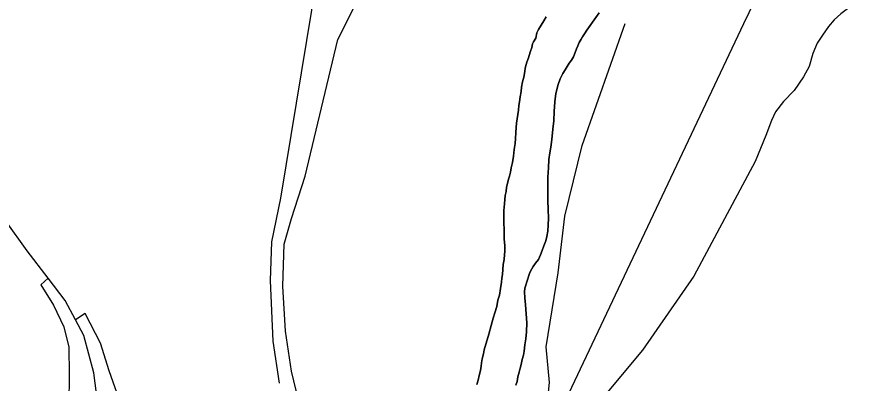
# Model space of a CAD drawing. Extents: x 2010165 to 2382125, y 1060529 to 1407316.
# Drawn here: x 2190036 to 2194057, y 1260067 to 1261818 of the extents above; entities that cross this region are included whole.
import ezdxf

# ---------------------------------------------------------------- set-up
doc = ezdxf.new("R2010")
doc.units = 0
for name, color, linetype in [('GM_X_Interchange_Ramps', 7, 'Continuous'), ('GM_X_Major_River', 7, 'Continuous'), ('GM_X_Rail_Line', 7, 'Continuous'), ('GM_X_State_Route', 7, 'Continuous')]:
    doc.layers.add(name, color=color, linetype=linetype)

msp = doc.modelspace()

# ---------------------------------------------------------------- linework, layer by layer
at = {"layer": 'GM_X_Interchange_Ramps'}
for points in [[(2190185.8, 1260568.2), (2190150.4, 1260536.5), (2190211.9, 1260439.3), (2190260.4, 1260335.9), (2190284.5, 1260238.3), (2190285.7, 1260107.8), (2190283.2, 1259821.1), (2190294.6, 1259755.3), (2190313.6, 1259702), (2190351.6, 1259648.8), (2190410.6, 1259591.2), (2190454.2, 1259548.7), (2190505, 1259524.1), (2191002.3, 1259283), (2191070.1, 1259246.6), (2191144.8, 1259194.6), (2191205.6, 1259137), (2191252.5, 1259071.7), (2191279.9, 1259022.2), (2191305.9, 1258970.5)], [(2191305.9, 1258970.5), (2191308.4, 1259030.3), (2191278.8, 1259086.2), (2191227.4, 1259163.9), (2191163.2, 1259226.1), (2191077.8, 1259283.4), (2190834.2, 1259398.3), (2190756.7, 1259453), (2190699.6, 1259517.8), (2190655.1, 1259596.5), (2190542.4, 1259940.1), (2190477.6, 1260125.6), (2190435.7, 1260257.7), (2190363.3, 1260399.9), (2190316.2, 1260369.9)]]:
    msp.add_lwpolyline(points, dxfattribs=at)
at = {"layer": 'GM_X_Major_River'}
for points in [[(2192421, 1260057.2), (2192426.7, 1260075.3), (2192430.4, 1260097.4), (2192436.2, 1260119.6), (2192441.9, 1260137.7), (2192445.7, 1260155.8), (2192451.4, 1260180), (2192457.1, 1260200.1), (2192460.8, 1260220.2), (2192464.4, 1260250.3), (2192468.1, 1260278.5), (2192471.6, 1260312.6), (2192473, 1260354.8), (2192470.4, 1260398.9), (2192467.8, 1260441), (2192463.4, 1260475.1), (2192463, 1260503.1), (2192464.7, 1260521.2), (2192478.1, 1260565.5), (2192483.9, 1260581.7), (2192487.8, 1260595.8), (2192497.5, 1260613.9), (2192503.4, 1260624), (2192515.2, 1260640.2), (2192529, 1260658.4), (2192538.7, 1260680.6), (2192546.4, 1260700.8), (2192554.2, 1260723), (2192563.9, 1260747.2), (2192569.6, 1260767.3), (2192573.2, 1260793.4), (2192574.9, 1260821.5), (2192576.4, 1260855.7), (2192575.8, 1260897.8), (2192573.2, 1260939.9), (2192574.6, 1260988.1), (2192573.7, 1261052.3), (2192577.1, 1261096.4), (2192578.6, 1261136.6), (2192584.1, 1261168.8), (2192587.8, 1261194.9), (2192591.5, 1261219), (2192595.1, 1261247.2), (2192598.6, 1261281.3), (2192602.1, 1261321.5), (2192603.5, 1261365.6), (2192606.9, 1261411.8), (2192612.3, 1261452), (2192623.8, 1261494.3), (2192633.4, 1261522.5), (2192645.1, 1261546.7), (2192656.9, 1261564.9), (2192666.7, 1261581.1), (2192676.5, 1261597.3), (2192686.3, 1261611.4), (2192696.1, 1261627.6), (2192703.8, 1261647.8), (2192711.6, 1261665.9), (2192717.4, 1261680), (2192723.2, 1261696.2), (2192733, 1261712.3), (2192738.9, 1261722.4), (2192748.7, 1261736.6), (2192760.5, 1261754.8), (2192803.8, 1261815.5), (2192819.5, 1261837.8)], [(2192819.5, 1261837.8), (2192803.8, 1261815.5), (2192760.5, 1261754.8), (2192748.7, 1261736.6), (2192738.9, 1261722.4), (2192733, 1261712.3), (2192723.2, 1261696.2), (2192717.4, 1261680), (2192711.6, 1261665.9), (2192703.8, 1261647.8), (2192696.1, 1261627.6), (2192686.3, 1261611.4), (2192676.5, 1261597.3), (2192666.7, 1261581.1), (2192656.9, 1261564.9), (2192645.1, 1261546.7), (2192633.4, 1261522.5), (2192623.8, 1261494.3), (2192612.3, 1261452), (2192606.9, 1261411.8), (2192603.5, 1261365.6), (2192602.1, 1261321.5), (2192598.6, 1261281.3), (2192595.1, 1261247.2), (2192591.5, 1261219), (2192587.8, 1261194.9), (2192584.1, 1261168.8), (2192578.6, 1261136.6), (2192577.1, 1261096.4), (2192573.7, 1261052.3), (2192574.6, 1260988.1), (2192573.2, 1260939.9), (2192575.8, 1260897.8), (2192576.4, 1260855.7), (2192574.9, 1260821.5), (2192573.2, 1260793.4), (2192569.6, 1260767.3), (2192563.9, 1260747.2), (2192554.2, 1260723), (2192546.4, 1260700.8), (2192538.7, 1260680.6), (2192529, 1260658.4), (2192515.2, 1260640.2), (2192503.4, 1260624), (2192497.5, 1260613.9), (2192487.8, 1260595.8), (2192483.9, 1260581.7), (2192478.1, 1260565.5), (2192464.7, 1260521.2), (2192463, 1260503.1), (2192463.4, 1260475.1), (2192467.8, 1260441), (2192470.4, 1260398.9), (2192473, 1260354.8), (2192471.6, 1260312.6), (2192468.1, 1260278.5), (2192464.4, 1260250.3), (2192460.8, 1260220.2), (2192457.1, 1260200.1), (2192451.4, 1260180), (2192445.7, 1260155.8), (2192441.9, 1260137.7), (2192436.2, 1260119.6), (2192430.4, 1260097.4), (2192426.7, 1260075.3), (2192421, 1260057.2)], [(2192565.2, 1261818.7), (2192555.4, 1261798.5), (2192541.7, 1261778.2), (2192529.9, 1261758), (2192522.1, 1261741.9), (2192516.5, 1261715.7), (2192504.7, 1261699.6), (2192500.8, 1261689.5), (2192497, 1261671.4), (2192489.3, 1261649.2), (2192481.7, 1261623), (2192474, 1261600.9), (2192470.1, 1261590.8), (2192466.3, 1261572.7), (2192464.5, 1261556.6), (2192458.9, 1261530.4), (2192453.2, 1261508.3), (2192447.5, 1261482.1), (2192445.8, 1261462.1), (2192442.1, 1261435.9), (2192438.5, 1261411.8), (2192434.7, 1261393.7), (2192433, 1261371.6), (2192423.8, 1261309.3), (2192422.1, 1261289.2), (2192420.4, 1261265.1), (2192418.8, 1261237), (2192417.1, 1261212.9), (2192413.5, 1261184.8), (2192409.9, 1261152.6), (2192404.3, 1261122.5), (2192398.7, 1261096.3), (2192395, 1261076.2), (2192391.2, 1261056.1), (2192385.4, 1261042), (2192379.7, 1261015.8), (2192375.9, 1261003.7), (2192374.2, 1260983.6), (2192370.4, 1260963.5), (2192368.7, 1260943.4), (2192366.9, 1260925.4), (2192365.2, 1260907.3), (2192363.4, 1260893.2), (2192363.6, 1260877.2), (2192363.8, 1260863.1), (2192363.9, 1260853.1), (2192364.1, 1260841.1), (2192364.3, 1260829), (2192364.6, 1260807), (2192364.8, 1260788.9), (2192365, 1260776.9), (2192365.3, 1260756.8), (2192367.5, 1260738.8), (2192367.7, 1260724.7)], [(2192367.7, 1260724.7), (2192367.5, 1260738.8), (2192365.3, 1260756.8), (2192365, 1260776.9), (2192364.8, 1260788.9), (2192364.6, 1260807), (2192364.3, 1260829), (2192364.1, 1260841.1), (2192363.9, 1260853.1), (2192363.8, 1260863.1), (2192363.6, 1260877.2), (2192363.4, 1260893.2), (2192365.2, 1260907.3), (2192366.9, 1260925.4), (2192368.7, 1260943.4), (2192370.4, 1260963.5), (2192374.2, 1260983.6), (2192375.9, 1261003.7), (2192379.7, 1261015.8), (2192385.4, 1261042), (2192391.2, 1261056.1), (2192395, 1261076.2), (2192398.7, 1261096.3), (2192404.3, 1261122.5), (2192409.9, 1261152.6), (2192413.5, 1261184.8), (2192417.1, 1261212.9), (2192418.8, 1261237), (2192420.4, 1261265.1), (2192422.1, 1261289.2), (2192423.8, 1261309.3), (2192433, 1261371.6), (2192434.7, 1261393.7), (2192438.5, 1261411.8), (2192442.1, 1261435.9), (2192445.8, 1261462.1), (2192447.5, 1261482.1), (2192453.2, 1261508.3), (2192458.9, 1261530.4), (2192464.5, 1261556.6), (2192466.3, 1261572.7), (2192470.1, 1261590.8), (2192474, 1261600.9), (2192481.7, 1261623), (2192489.3, 1261649.2), (2192497, 1261671.4), (2192500.8, 1261689.5), (2192504.7, 1261699.6), (2192516.5, 1261715.7), (2192522.1, 1261741.9), (2192529.9, 1261758), (2192541.7, 1261778.2), (2192555.4, 1261798.5), (2192565.2, 1261818.7)], [(2192367.7, 1260724.7), (2192367.9, 1260710.7), (2192368.1, 1260696.6), (2192366.3, 1260682.6), (2192364.6, 1260658.5), (2192360.9, 1260634.3), (2192359.2, 1260610.3), (2192357.6, 1260586.1), (2192353.8, 1260568.1), (2192352.1, 1260550), (2192348.5, 1260519.8), (2192342.9, 1260487.6), (2192335.2, 1260463.5), (2192329.6, 1260433.3), (2192320, 1260403.1), (2192312.3, 1260376.9), (2192302.8, 1260342.7), (2192291.3, 1260300.4), (2192270.3, 1260225.9), (2192266.5, 1260207.8), (2192260.9, 1260183.7), (2192257.1, 1260163.6), (2192255.3, 1260147.5), (2192251.6, 1260127.4), (2192245.9, 1260103.2), (2192240.2, 1260081.1), (2192234.5, 1260061)], [(2192234.5, 1260061), (2192240.2, 1260081.1), (2192245.9, 1260103.2), (2192251.6, 1260127.4), (2192255.3, 1260147.5), (2192257.1, 1260163.6), (2192260.9, 1260183.7), (2192266.5, 1260207.8), (2192270.3, 1260225.9), (2192291.3, 1260300.4), (2192302.8, 1260342.7), (2192312.3, 1260376.9), (2192320, 1260403.1), (2192329.6, 1260433.3), (2192335.2, 1260463.5), (2192342.9, 1260487.6), (2192348.5, 1260519.8), (2192352.1, 1260550), (2192353.8, 1260568.1), (2192357.6, 1260586.1), (2192359.2, 1260610.3), (2192360.9, 1260634.3), (2192364.6, 1260658.5), (2192366.3, 1260682.6), (2192368.1, 1260696.6), (2192367.9, 1260710.7), (2192367.7, 1260724.7)]]:
    msp.add_lwpolyline(points, dxfattribs=at)
at = {"layer": 'GM_X_Rail_Line'}
for points in [[(2192439.7, 1259581.3), (2192647.9, 1259960.6), (2193510.8, 1261786.9), (2193875.1, 1262540.3), (2193949.9, 1262748.9), (2194105, 1263283.7), (2194222.6, 1263583.3), (2194345.6, 1263925.6), (2194457.9, 1264166.3), (2194575.5, 1264449.8), (2194687.8, 1264690.4), (2194810.8, 1264952.5), (2194793, 1265327.7)], [(2191291.4, 1260066.7), (2191261.5, 1260267), (2191248.3, 1260557.8), (2191254.9, 1260742.9), (2191297.6, 1260951.7), (2191570.8, 1262606.3), (2191667.8, 1262877.6), (2191766.9, 1263095.5), (2191935.7, 1263435.9), (2192609.7, 1264618)], [(2191504.5, 1258252.3), (2191558, 1258467.5), (2191571.3, 1258653.6), (2191566.9, 1258915), (2191558, 1258968.1), (2191538.2, 1259146.5), (2191524.9, 1259351.7), (2191462.5, 1259655.2), (2191348.9, 1260123.8), (2191320, 1260315.7), (2191306.7, 1260530), (2191313.4, 1260730.8), (2191349.1, 1260853.5), (2191413.9, 1261056.5), (2191570.2, 1261710.3), (2191672.8, 1261913.3)], [(2194054.2, 1261888.3), (2194011.8, 1261860.6), (2193973.9, 1261833.3), (2193942.9, 1261804.5), (2193915.7, 1261772.4), (2193886.3, 1261730.2), (2193860.7, 1261692.3), (2193840.9, 1261643.2), (2193822.8, 1261580.7), (2193796.1, 1261531.6), (2193751.2, 1261466.4), (2193700, 1261414.1), (2193662.6, 1261363.9), (2193642.3, 1261323.3), (2193615.6, 1261250.7), (2193564.3, 1261126.8), (2193272.4, 1260578.2), (2193025.8, 1260224.6), (2192697, 1259830), (2192439.7, 1259581.3)], [(2192439.7, 1259581.3), (2192565.8, 1259915), (2192582.6, 1260069.2), (2192565.5, 1260241.1), (2192623, 1260594.6), (2192655.9, 1260866), (2192738.1, 1261203.1), (2192943.6, 1261786.9)]]:
    msp.add_lwpolyline(points, dxfattribs=at)
at = {"layer": 'GM_X_State_Route'}
msp.add_lwpolyline([(2190417.5, 1260017.3), (2190403.5, 1260116.6), (2190356.7, 1260294.4), (2190316.2, 1260369.9), (2190266.4, 1260462.7), (2190185.8, 1260568.2), (2190085.5, 1260699.7), (2189783.2, 1261120.6), (2189725.3, 1261209.5)], dxfattribs=at)

doc.saveas('drawing.dxf')
